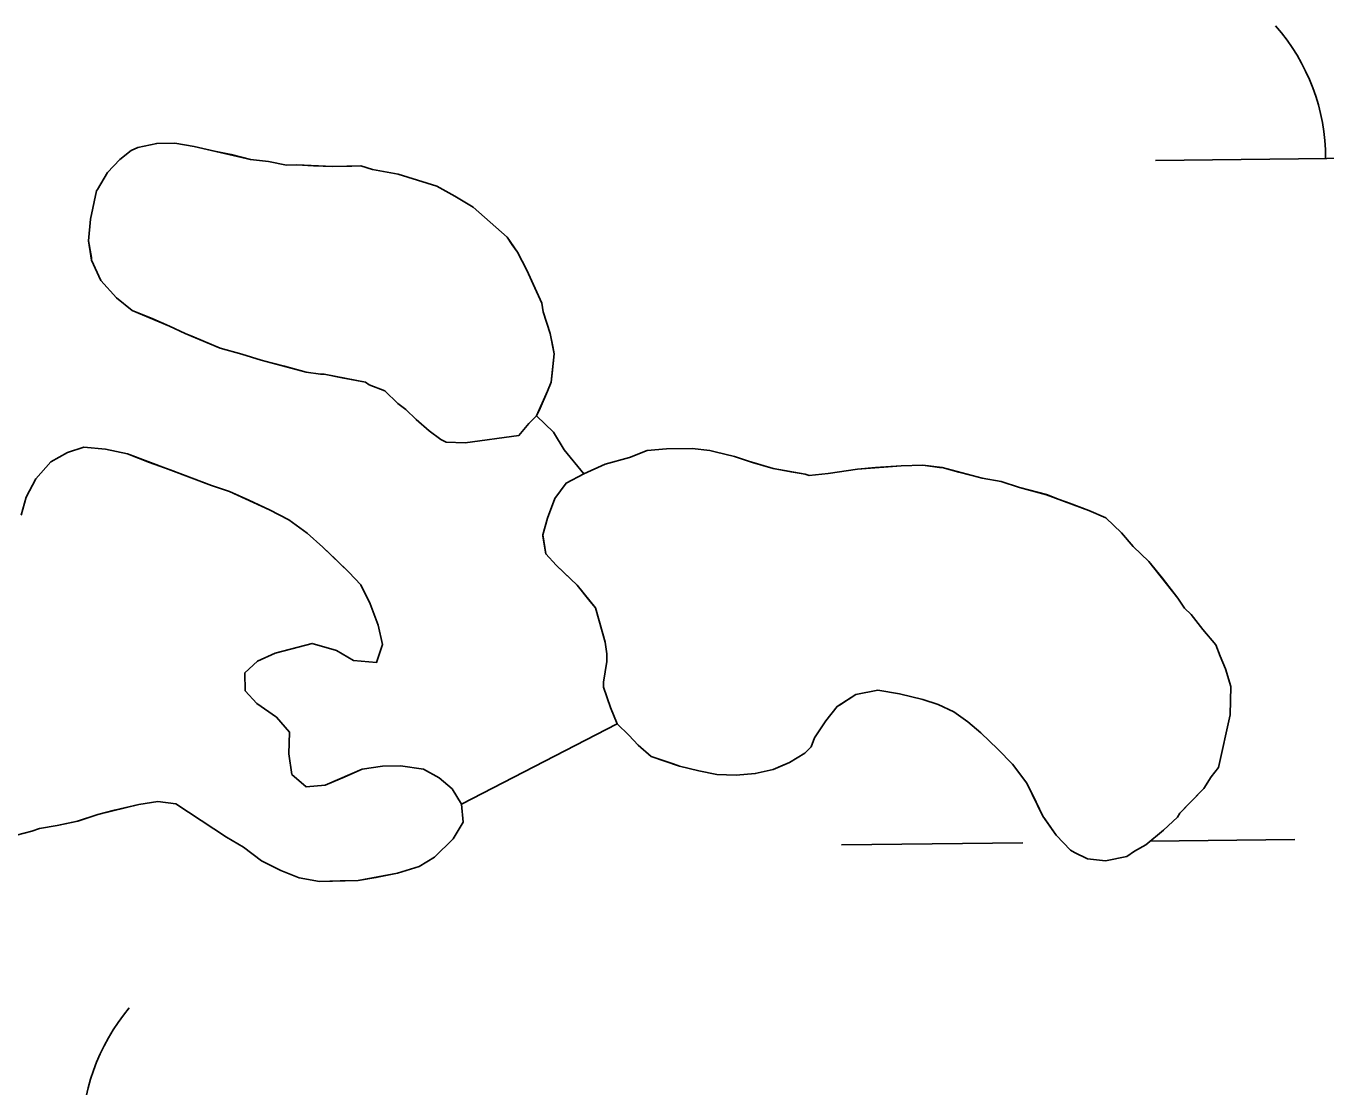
# Model space of a CAD drawing. Extents: x 3694830 to 3732949, y 415201 to 440970.
# Drawn here: x 3729712.5 to 3729941.9, y 423758.4 to 423945.6 of the extents above; entities that cross this region are included whole.
import ezdxf

# ---------------------------------------------------------------- set-up
doc = ezdxf.new("R2010")
doc.units = 0
doc.layers.add('V-TOPO-SHOR', color=7, linetype='Continuous')
doc.layers.add('V-WETL-SWMP', color=7, linetype='Continuous')

msp = doc.modelspace()

# ---------------------------------------------------------------- linework, layer by layer
at = {"layer": 'V-TOPO-SHOR'}
msp.add_line((3729789.36, 423808.31), (3729816.85, 423822.45), dxfattribs=at)
for points in [[(3729790.05, 423872.03), (3729786.65, 423872.18), (3729785.74, 423872.62), (3729783.68, 423874.15), (3729781.37, 423876.14), (3729779.53, 423877.91), (3729778.15, 423879.01), (3729775.85, 423881.22), (3729773.11, 423882.29), (3729772.42, 423882.73), (3729768.34, 423883.54), (3729765.17, 423884.15), (3729764.49, 423884.14), (3729761.99, 423884.54), (3729758.13, 423885.59), (3729754.04, 423886.63), (3729750.63, 423887.69), (3729746.77, 423888.73), (3729742.21, 423890.67), (3729740.62, 423891.32), (3729737.88, 423892.61), (3729734.91, 423893.9), (3729731.27, 423895.41), (3729728.51, 423897.61), (3729725.73, 423900.71), (3729724.08, 423904.29), (3729724.07, 423904.74), (3729723.55, 423907.67), (3729723.92, 423911.52), (3729724.95, 423916.51), (3729725.17, 423916.74), (3729726.91, 423919.71), (3729729.12, 423922.02), (3729731.12, 423923.64), (3729732.24, 423924.12), (3729735.61, 423924.87), (3729738.78, 423924.94), (3729742.18, 423924.33), (3729745.81, 423923.5), (3729748.76, 423922.89), (3729752.17, 423922.06), (3729755.33, 423921.67), (3729758.51, 423921.06), (3729760.32, 423921.1), (3729763.26, 423920.94), (3729766.65, 423920.78), (3729770.04, 423920.85), (3729771.62, 423920.89), (3729773.66, 423920.25), (3729778.2, 423919.45), (3729781.61, 423918.39), (3729785.02, 423917.33), (3729788.22, 423915.59), (3729791.43, 423913.63), (3729794.42, 423910.98), (3729797.41, 423908.33), (3729798.34, 423906.99), (3729799.28, 423905.66), (3729800.92, 423902.53), (3729802.34, 423899.4), (3729803.53, 423896.71), (3729803.79, 423895.14), (3729805, 423891.32), (3729805.5, 423889.07), (3729805.75, 423887.72), (3729805.38, 423884.33), (3729805.18, 423882.74), (3729804.54, 423881.15), (3729803.25, 423878.18), (3729802.6, 423876.81), (3729801.27, 423875.43), (3729799.51, 423873.36), (3729790.05, 423872.03)], [(3729802.6, 423876.81), (3729805.59, 423873.94), (3729807.47, 423870.82), (3729810.94, 423866.6)], [(3729712.54, 423862.48), (3729714.28, 423865.68), (3729716.92, 423868.67), (3729719.83, 423870.32), (3729722.74, 423871.28), (3729726.59, 423870.91), (3729730.45, 423870.09), (3729734.32, 423868.59), (3729737.96, 423867.31), (3729741.83, 423865.81), (3729745.25, 423864.53), (3729748.43, 423863.47), (3729751.86, 423861.96), (3729755.51, 423860.23), (3729758.93, 423858.49), (3729762.15, 423856.08), (3729764.91, 423853.65), (3729767.21, 423851.44), (3729769.52, 423849.23), (3729771.6, 423847.01), (3729773.25, 423843.66), (3729774.69, 423839.85), (3729775.44, 423836.48), (3729774.38, 423833.29), (3729770.3, 423833.66), (3729767.33, 423835.4), (3729763.01, 423836.67), (3729759.42, 423835.69), (3729756.49, 423834.95), (3729753.36, 423833.53), (3729751.15, 423831.45), (3729751.21, 423828.28), (3729753.29, 423826.07), (3729756.73, 423823.66), (3729759.05, 423820.99), (3729758.9, 423817.15), (3729759.43, 423813.55), (3729761.96, 423811.34), (3729765.35, 423811.64), (3729768.7, 423813.07), (3729771.84, 423814.49), (3729775.44, 423815.02), (3729778.6, 423815.08), (3729782.68, 423814.49), (3729785.42, 423812.97), (3729787.72, 423810.99), (3729789.36, 423808.31), (3729789.65, 423805.15), (3729787.91, 423802.18), (3729784.59, 423798.95), (3729781.91, 423797.31), (3729778.1, 423796.1), (3729774.28, 423795.34), (3729771.12, 423794.82), (3729767.96, 423794.75), (3729764.35, 423794.68), (3729760.72, 423795.28), (3729757.53, 423796.57), (3729754.11, 423798.3), (3729750.89, 423800.72), (3729747.92, 423802.46), (3729738.98, 423808.37)], [(3729925.02, 423824.06), (3729925.15, 423829.03), (3729924.18, 423832.17), (3729923.22, 423834.41), (3729922.5, 423836.43), (3729920.19, 423839.09), (3729918.1, 423841.76), (3729916.95, 423842.86), (3729915.78, 423844.65), (3729912.99, 423848.2), (3729910.67, 423851.09), (3729907.91, 423853.74), (3729905.82, 423856.18), (3729903.05, 423858.83), (3729900.09, 423860.13), (3729896.68, 423861.41), (3729894.85, 423862.05), (3729892.58, 423862.91), (3729887.81, 423864.16), (3729884.62, 423865.22), (3729881.22, 423865.83), (3729877.13, 423866.87), (3729874.18, 423867.71), (3729873.73, 423867.7), (3729870.78, 423868.09), (3729866.94, 423868.01), (3729862.43, 423867.69), (3729859.27, 423867.4), (3729854.09, 423866.61), (3729850.71, 423866.31), (3729850.03, 423866.52), (3729847.54, 423866.92), (3729844.36, 423867.53), (3729840.72, 423868.59), (3729840.04, 423868.8), (3729837.54, 423869.65), (3729834.13, 423870.48), (3729833.22, 423870.68), (3729830.05, 423871.07), (3729825.54, 423870.98), (3729822.15, 423870.68), (3729819.02, 423869.48), (3729814.75, 423868.26), (3729810.94, 423866.6), (3729807.82, 423864.95), (3729805.84, 423862.2), (3729804.56, 423858.78), (3729803.72, 423855.83), (3729803.72, 423855.6), (3729804.24, 423852.45), (3729806.09, 423850.46), (3729807.47, 423849.13), (3729809.78, 423846.92), (3729812.1, 423844.03), (3729813.03, 423842.92), (3729813.76, 423840.23), (3729814.74, 423836.86), (3729815.01, 423834.83), (3729815.03, 423833.48), (3729814.43, 423829.85), (3729814.45, 423828.95), (3729815.66, 423825.36), (3729816.85, 423822.45), (3729818.92, 423820.46), (3729820.54, 423818.68), (3729822.84, 423816.7), (3729826.71, 423815.43), (3729827.85, 423815), (3729831.26, 423814.17), (3729834.43, 423813.55), (3729837.82, 423813.4), (3729841.21, 423813.7), (3729844.35, 423814.44), (3729846.15, 423815.16), (3729847.27, 423815.64), (3729849.94, 423817.27), (3729851.05, 423818.42), (3729851.69, 423820.02), (3729853.66, 423823), (3729855.64, 423825.53), (3729856.09, 423825.76), (3729858.98, 423827.63), (3729862.81, 423828.39), (3729866.66, 423827.79), (3729870.75, 423826.75), (3729873.48, 423825.91), (3729876.22, 423824.61), (3729878.74, 423822.85), (3729881.04, 423820.87), (3729884.04, 423817.99), (3729886.58, 423815.34), (3729889.14, 423812), (3729890.79, 423808.65), (3729891.97, 423806.19)], [(3729711.7, 423859.3), (3729712.54, 423862.48)], [(3729891.97, 423806.19), (3729892.44, 423805.52), (3729894.3, 423802.85), (3729896.84, 423800.19), (3729897.53, 423799.76), (3729899.81, 423798.67), (3729902.98, 423798.29), (3729906.8, 423799.05), (3729908.14, 423799.98), (3729910.15, 423801.15), (3729913.26, 423803.7), (3729915.7, 423806.01), (3729916.13, 423806.7), (3729917.68, 423808.31), (3729920.33, 423811.08), (3729921.64, 423813.14), (3729922.96, 423814.75), (3729925.02, 423824.06)], [(3729738.98, 423808.37), (3729735.81, 423808.76), (3729732.43, 423808.23), (3729728.16, 423807.24), (3729725.24, 423806.5), (3729721.66, 423805.29), (3729718.06, 423804.54), (3729714.91, 423804.02), (3729713.56, 423803.54), (3729710.86, 423802.81)]]:
    msp.add_lwpolyline(points, dxfattribs=at)
at = {"layer": 'V-WETL-SWMP'}
for p, q in [((3729735.61, 423924.87), (3729732.24, 423924.12)), ((3729738.77, 423924.94), (3729735.61, 423924.87)), ((3729742.18, 423924.33), (3729738.77, 423924.94)), ((3729731.12, 423923.64), (3729729.12, 423922.02)), ((3729732.24, 423924.12), (3729731.12, 423923.64)), ((3729752.16, 423922.06), (3729742.18, 423924.33)), ((3729911.85, 423921.84), (3729953.97, 423922.34)), ((3729729.12, 423922.02), (3729726.91, 423919.71)), ((3729755.33, 423921.67), (3729752.16, 423922.06)), ((3729758.51, 423921.06), (3729755.33, 423921.67)), ((3729760.32, 423921.1), (3729758.51, 423921.06)), ((3729766.65, 423920.78), (3729760.32, 423921.1)), ((3729771.62, 423920.89), (3729766.65, 423920.78)), ((3729773.66, 423920.25), (3729771.62, 423920.89)), ((3729778.2, 423919.45), (3729773.66, 423920.25)), ((3729726.91, 423919.71), (3729725.17, 423916.74)), ((3729785.02, 423917.33), (3729778.2, 423919.45)), ((3729724.95, 423916.51), (3729723.92, 423911.52)), ((3729725.17, 423916.74), (3729724.95, 423916.51)), ((3729788.22, 423915.59), (3729785.02, 423917.33)), ((3729791.42, 423913.63), (3729788.22, 423915.59)), ((3729797.41, 423908.33), (3729791.42, 423913.63)), ((3729723.92, 423911.52), (3729723.55, 423907.67)), ((3729723.55, 423907.67), (3729724.08, 423904.29)), ((3729799.27, 423905.66), (3729797.41, 423908.33)), ((3729724.08, 423904.29), (3729725.73, 423900.71)), ((3729800.92, 423902.53), (3729799.27, 423905.66)), ((3729803.53, 423896.71), (3729800.92, 423902.53)), ((3729725.73, 423900.71), (3729728.51, 423897.61)), ((3729728.51, 423897.61), (3729731.27, 423895.41)), ((3729731.27, 423895.41), (3729737.88, 423892.61)), ((3729803.79, 423895.14), (3729803.53, 423896.71)), ((3729805, 423891.32), (3729803.79, 423895.14)), ((3729737.88, 423892.61), (3729740.62, 423891.31)), ((3729740.62, 423891.31), (3729746.77, 423888.73)), ((3729805.75, 423887.72), (3729805, 423891.32)), ((3729746.77, 423888.73), (3729750.63, 423887.69)), ((3729750.63, 423887.69), (3729754.04, 423886.63)), ((3729754.04, 423886.63), (3729761.99, 423884.54)), ((3729805.18, 423882.74), (3729805.75, 423887.72)), ((3729761.99, 423884.54), (3729764.49, 423884.14)), ((3729764.49, 423884.14), (3729765.17, 423884.15)), ((3729765.17, 423884.15), (3729772.42, 423882.73)), ((3729772.42, 423882.73), (3729773.11, 423882.29)), ((3729773.11, 423882.29), (3729775.85, 423881.22)), ((3729775.85, 423881.22), (3729778.15, 423879.01)), ((3729802.6, 423876.81), (3729804.54, 423881.15)), ((3729804.54, 423881.15), (3729805.18, 423882.74)), ((3729778.15, 423879.01), (3729779.53, 423877.91)), ((3729779.53, 423877.91), (3729781.37, 423876.14)), ((3729801.27, 423875.43), (3729802.6, 423876.81)), ((3729781.37, 423876.14), (3729783.68, 423874.15)), ((3729783.68, 423874.15), (3729785.74, 423872.62)), ((3729799.51, 423873.36), (3729801.27, 423875.43)), ((3729785.74, 423872.62), (3729786.65, 423872.18)), ((3729786.65, 423872.18), (3729790.05, 423872.03)), ((3729790.05, 423872.03), (3729799.51, 423873.36)), ((3729719.83, 423870.32), (3729716.92, 423868.67)), ((3729722.74, 423871.28), (3729719.83, 423870.32)), ((3729726.59, 423870.91), (3729722.74, 423871.28)), ((3729730.45, 423870.09), (3729726.59, 423870.91)), ((3729745.25, 423864.53), (3729730.45, 423870.09)), ((3729819.02, 423869.48), (3729814.75, 423868.26)), ((3729822.15, 423870.68), (3729819.02, 423869.48)), ((3729825.54, 423870.97), (3729822.15, 423870.68)), ((3729830.05, 423871.07), (3729825.54, 423870.97)), ((3729833.22, 423870.68), (3729830.05, 423871.07)), ((3729834.13, 423870.48), (3729833.22, 423870.68)), ((3729837.54, 423869.65), (3729834.13, 423870.48)), ((3729840.04, 423868.8), (3729837.54, 423869.65)), ((3729716.92, 423868.67), (3729714.28, 423865.68)), ((3729814.75, 423868.26), (3729810.94, 423866.6)), ((3729844.36, 423867.53), (3729840.04, 423868.8)), ((3729850.03, 423866.52), (3729844.36, 423867.53)), ((3729859.27, 423867.4), (3729854.09, 423866.61)), ((3729866.94, 423868.01), (3729859.27, 423867.4)), ((3729870.78, 423868.09), (3729866.94, 423868.01)), ((3729874.18, 423867.71), (3729870.78, 423868.09)), ((3729881.22, 423865.83), (3729874.18, 423867.71)), ((3729714.28, 423865.68), (3729712.54, 423862.48)), ((3729807.82, 423864.95), (3729805.84, 423862.2)), ((3729810.94, 423866.6), (3729807.82, 423864.95)), ((3729850.71, 423866.31), (3729850.03, 423866.52)), ((3729854.09, 423866.61), (3729850.71, 423866.31)), ((3729884.62, 423865.22), (3729881.22, 423865.83)), ((3729887.81, 423864.16), (3729884.62, 423865.22)), ((3729748.43, 423863.47), (3729745.25, 423864.53)), ((3729755.51, 423860.23), (3729748.43, 423863.47)), ((3729892.58, 423862.9), (3729887.81, 423864.16)), ((3729900.09, 423860.13), (3729892.58, 423862.9)), ((3729758.93, 423858.49), (3729755.51, 423860.23)), ((3729805.84, 423862.2), (3729804.56, 423858.78)), ((3729762.15, 423856.08), (3729758.93, 423858.49)), ((3729804.56, 423858.78), (3729803.72, 423855.83)), ((3729903.05, 423858.83), (3729900.09, 423860.13)), ((3729905.82, 423856.18), (3729903.05, 423858.83)), ((3729764.91, 423853.65), (3729762.15, 423856.08)), ((3729803.72, 423855.83), (3729804.24, 423852.45)), ((3729907.91, 423853.74), (3729905.82, 423856.18)), ((3729769.52, 423849.23), (3729764.91, 423853.65)), ((3729910.67, 423851.09), (3729907.91, 423853.74)), ((3729804.24, 423852.45), (3729806.09, 423850.46)), ((3729915.78, 423844.65), (3729910.67, 423851.09)), ((3729771.6, 423847.01), (3729769.52, 423849.23)), ((3729806.09, 423850.46), (3729809.78, 423846.92)), ((3729773.25, 423843.66), (3729771.6, 423847.01)), ((3729809.78, 423846.92), (3729813.03, 423842.92)), ((3729916.95, 423842.86), (3729915.78, 423844.65)), ((3729774.69, 423839.85), (3729773.25, 423843.66)), ((3729813.03, 423842.92), (3729814.74, 423836.86)), ((3729918.1, 423841.76), (3729916.95, 423842.86)), ((3729775.44, 423836.48), (3729774.69, 423839.85)), ((3729920.19, 423839.09), (3729918.1, 423841.76)), ((3729922.5, 423836.43), (3729920.19, 423839.09)), ((3729756.49, 423834.95), (3729763.01, 423836.67)), ((3729763.01, 423836.67), (3729767.33, 423835.4)), ((3729767.33, 423835.4), (3729770.3, 423833.66)), ((3729774.38, 423833.29), (3729775.44, 423836.48)), ((3729814.74, 423836.86), (3729815.01, 423834.83)), ((3729923.22, 423834.41), (3729922.5, 423836.43)), ((3729751.15, 423831.45), (3729753.36, 423833.53)), ((3729753.36, 423833.53), (3729756.49, 423834.95)), ((3729770.3, 423833.66), (3729774.38, 423833.29)), ((3729815.03, 423833.48), (3729814.43, 423829.85)), ((3729815.01, 423834.83), (3729815.03, 423833.48)), ((3729924.18, 423832.17), (3729923.22, 423834.41)), ((3729751.21, 423828.28), (3729751.15, 423831.45)), ((3729925.15, 423829.03), (3729924.18, 423832.17)), ((3729753.29, 423826.07), (3729751.21, 423828.28)), ((3729814.43, 423829.85), (3729814.45, 423828.95)), ((3729814.45, 423828.95), (3729815.66, 423825.36)), ((3729858.98, 423827.63), (3729862.81, 423828.39)), ((3729862.81, 423828.39), (3729866.66, 423827.79)), ((3729925.03, 423824.06), (3729925.15, 423829.03)), ((3729756.73, 423823.66), (3729753.29, 423826.07)), ((3729855.64, 423825.53), (3729858.98, 423827.63)), ((3729866.66, 423827.79), (3729870.75, 423826.75)), ((3729870.75, 423826.75), (3729873.48, 423825.9)), ((3729873.48, 423825.9), (3729876.22, 423824.61)), ((3729759.05, 423821), (3729756.73, 423823.66)), ((3729815.66, 423825.36), (3729816.85, 423822.45)), ((3729853.66, 423823), (3729855.64, 423825.53)), ((3729876.22, 423824.61), (3729878.74, 423822.85)), ((3729922.96, 423814.75), (3729925.03, 423824.06)), ((3729816.85, 423822.45), (3729818.92, 423820.46)), ((3729851.69, 423820.02), (3729853.66, 423823)), ((3729878.74, 423822.85), (3729881.04, 423820.87)), ((3729758.9, 423817.15), (3729759.05, 423821)), ((3729818.92, 423820.46), (3729820.54, 423818.68)), ((3729851.05, 423818.43), (3729851.69, 423820.02)), ((3729881.04, 423820.87), (3729884.04, 423817.99)), ((3729759.43, 423813.55), (3729758.9, 423817.15)), ((3729820.54, 423818.68), (3729822.84, 423816.7)), ((3729822.84, 423816.7), (3729827.85, 423815)), ((3729847.27, 423815.63), (3729849.94, 423817.27)), ((3729849.94, 423817.27), (3729851.05, 423818.43)), ((3729884.04, 423817.99), (3729886.58, 423815.34)), ((3729771.84, 423814.49), (3729765.35, 423811.64)), ((3729775.44, 423815.02), (3729771.84, 423814.49)), ((3729778.6, 423815.08), (3729775.44, 423815.02)), ((3729782.68, 423814.49), (3729778.6, 423815.08)), ((3729785.42, 423812.97), (3729782.68, 423814.49)), ((3729827.85, 423815), (3729831.26, 423814.17)), ((3729841.21, 423813.7), (3729844.35, 423814.44)), ((3729844.35, 423814.44), (3729847.27, 423815.63)), ((3729886.58, 423815.34), (3729889.14, 423812)), ((3729921.64, 423813.14), (3729922.96, 423814.75)), ((3729761.96, 423811.34), (3729759.43, 423813.55)), ((3729787.72, 423810.99), (3729785.42, 423812.97)), ((3729831.26, 423814.17), (3729834.43, 423813.56)), ((3729834.43, 423813.56), (3729837.82, 423813.4)), ((3729837.82, 423813.4), (3729841.21, 423813.7)), ((3729920.33, 423811.08), (3729921.64, 423813.14)), ((3729765.35, 423811.64), (3729761.96, 423811.34)), ((3729789.36, 423808.31), (3729787.72, 423810.99)), ((3729889.14, 423812), (3729891.97, 423806.19)), ((3729916.13, 423806.7), (3729920.33, 423811.08)), ((3729725.24, 423806.5), (3729732.43, 423808.23)), ((3729732.43, 423808.23), (3729735.81, 423808.76)), ((3729735.81, 423808.76), (3729738.98, 423808.37)), ((3729738.98, 423808.37), (3729747.92, 423802.46)), ((3729789.65, 423805.15), (3729789.36, 423808.31)), ((3729718.06, 423804.54), (3729721.65, 423805.29)), ((3729721.65, 423805.29), (3729725.24, 423806.5)), ((3729891.97, 423806.19), (3729894.3, 423802.85)), ((3729913.26, 423803.7), (3729915.69, 423806.01)), ((3729915.69, 423806.01), (3729916.13, 423806.7)), ((3729710.86, 423802.81), (3729713.56, 423803.54)), ((3729713.56, 423803.54), (3729714.9, 423804.02)), ((3729714.9, 423804.02), (3729718.06, 423804.54)), ((3729787.91, 423802.18), (3729789.65, 423805.15)), ((3729910.15, 423801.15), (3729913.26, 423803.7)), ((3729747.92, 423802.46), (3729750.89, 423800.72)), ((3729750.89, 423800.72), (3729754.11, 423798.3)), ((3729784.59, 423798.95), (3729787.91, 423802.18)), ((3729856.44, 423801.1), (3729888.44, 423801.48)), ((3729894.3, 423802.85), (3729896.84, 423800.19)), ((3729908.14, 423799.98), (3729910.15, 423801.15)), ((3729910.87, 423801.75), (3729936.44, 423802.05)), ((3729754.11, 423798.3), (3729757.53, 423796.57)), ((3729781.91, 423797.31), (3729784.59, 423798.95)), ((3729896.84, 423800.19), (3729897.53, 423799.76)), ((3729897.53, 423799.76), (3729899.81, 423798.67)), ((3729899.81, 423798.67), (3729902.98, 423798.29)), ((3729902.98, 423798.29), (3729906.8, 423799.05)), ((3729906.8, 423799.05), (3729908.14, 423799.98)), ((3729757.53, 423796.57), (3729760.72, 423795.28)), ((3729771.12, 423794.82), (3729778.1, 423796.1)), ((3729778.1, 423796.1), (3729781.91, 423797.31)), ((3729760.72, 423795.28), (3729764.35, 423794.68)), ((3729764.35, 423794.68), (3729771.12, 423794.82))]:
    msp.add_line(p, q, dxfattribs=at)
for centre, start, end in [((3729906.6, 423922.25), 359.9115, 41.4552), ((3729757.7, 423749.65), 139.9115, 181.4552)]:
    msp.add_arc(centre, 35.25, start, end, dxfattribs=at)

doc.saveas('drawing.dxf')
